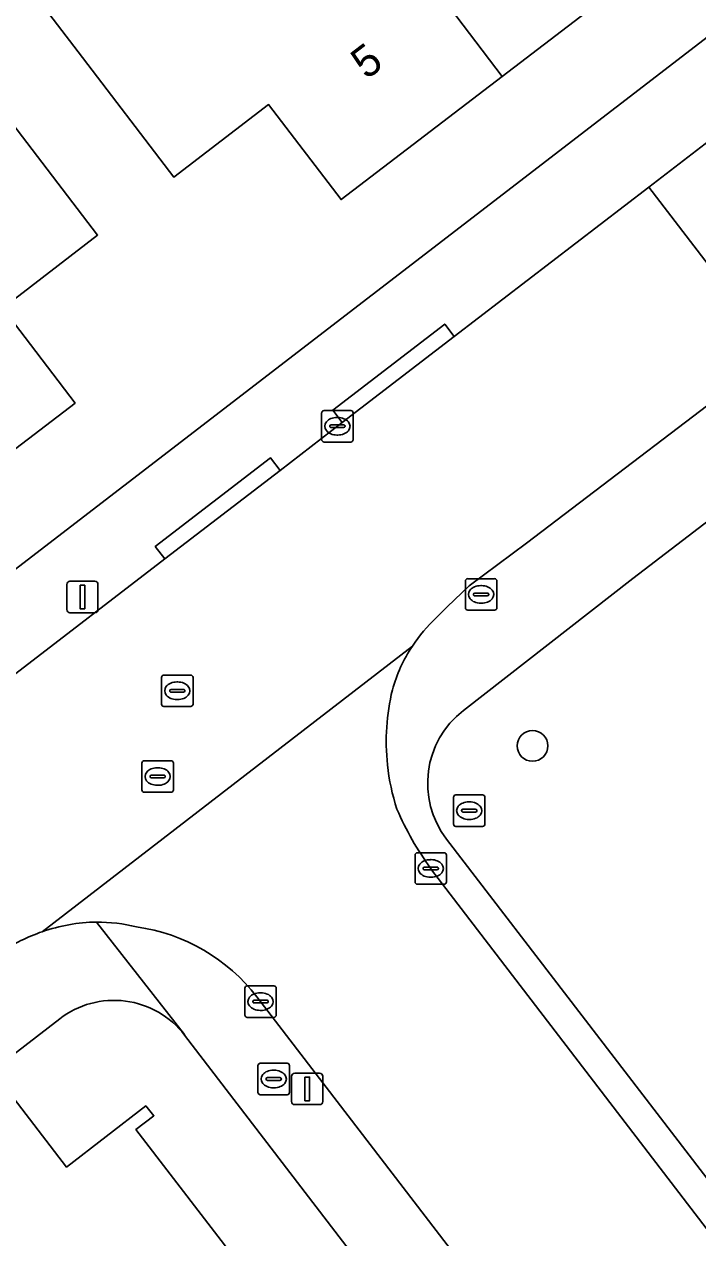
# Model space of a CAD drawing. Extents: x 159352 to 160617, y 385888 to 387323.
# Drawn here: x 160267.44 to 160288.86, y 386678.07 to 386716.63 of the extents above; entities that cross this region are included whole.
import ezdxf

# ---------------------------------------------------------------- set-up
doc = ezdxf.new("R2010")
doc.units = 0
for name, color, linetype in [('IMGEO_Boom', 7, 'Continuous'), ('IMGEO_Brandkraan', 7, 'Continuous'), ('IMGEO_Erf', 7, 'Continuous'), ('IMGEO_Groenvoorziening', 7, 'Continuous'), ('IMGEO_Kolk', 7, 'Continuous'), ('IMGEO_Lichtmast', 7, 'Continuous'), ('IMGEO_Pand', 7, 'Continuous'), ('IMGEO_Pand_nummerreeks', 7, 'Continuous'), ('IMGEO_Rijbaan_lokaal_open', 7, 'Continuous'), ('IMGEO_Rioolput', 7, 'Continuous'), ('IMGEO_Voetpad_open', 7, 'Continuous')]:
    doc.layers.add(name, color=color, linetype=linetype)

msp = doc.modelspace()

# ---------------------------------------------------------------- linework, layer by layer
at = {"layer": 'IMGEO_Boom'}
msp.add_circle((160283.603, 386693.701), 0.489, dxfattribs=at)
at = {"layer": 'IMGEO_Brandkraan'}
for p, q in [((160274.949, 386683.616), (160275.801, 386683.616)), ((160274.874, 386682.69), (160274.874, 386683.542)), ((160275.362, 386683.396), (160275.387, 386683.396)), ((160275.875, 386683.542), (160275.875, 386682.69)), ((160275.133, 386683.11), (160275.133, 386683.122)), ((160275.571, 386683.073), (160275.173, 386683.073)), ((160275.176, 386683.159), (160275.574, 386683.159)), ((160275.385, 386682.836), (160275.36, 386682.836)), ((160275.617, 386683.122), (160275.617, 386683.11)), ((160275.801, 386682.616), (160274.949, 386682.616))]:
    msp.add_line(p, q, dxfattribs=at)
for points in [[(160274.949, 386683.616), (160275.801, 386683.616)], [(160274.874, 386682.69), (160274.874, 386683.542)], [(160275.875, 386683.542), (160275.875, 386682.69)], [(160275.801, 386682.616), (160274.949, 386682.616)]]:
    msp.add_lwpolyline(points, dxfattribs=at)
for centre, radius, start, end in [((160274.951, 386683.54), 0.0765, 91.552, 178.448), ((160274.951, 386683.54), 0.0765, 91.552, 178.448), ((160275.799, 386683.54), 0.0765, 1.552, 88.448), ((160275.799, 386683.54), 0.0765, 1.552, 88.448), ((160275.173, 386683.119), 0.0403, 85.8775, 175.7526), ((160275.17, 386683.109), 0.0366, 178.938, 274.7102), ((160275.574, 386683.116), 0.043, 264.8664, 352.4533), ((160275.578, 386683.121), 0.0386, 1.7309, 96.639), ((160274.951, 386682.692), 0.0765, 181.552, 268.448), ((160274.951, 386682.692), 0.0765, 181.552, 268.448), ((160275.799, 386682.692), 0.0765, 271.552, 358.448), ((160275.799, 386682.692), 0.0765, 271.552, 358.448)]:
    msp.add_arc(centre, radius, start, end, dxfattribs=at)
for centre, major_axis, ratio, start_param, end_param in [((160275.361, 386683.116), (-0.387, 0.002), 0.722429, 4.712389, 7.853982), ((160275.386, 386683.116), (-0.39, 0.002), 0.717154, 1.570796, 4.712389)]:
    msp.add_ellipse(centre, major_axis=major_axis, ratio=ratio, start_param=start_param, end_param=end_param, dxfattribs=at)
at = {"layer": 'IMGEO_Erf'}
msp.add_lwpolyline([(160267.466, 386717.978), (160272.315, 386721.677), (160273.529, 386720.087), (160276.836, 386722.61), (160280.126, 386725.12), (160278.913, 386726.71), (160279.787, 386727.376), (160283.762, 386730.408), (160286.534, 386726.762), (160288.47, 386724.216), (160285.492, 386721.89), (160286.302, 386720.816), (160287.754, 386718.891), (160282.635, 386714.976), (160277.517, 386711.061), (160275.214, 386714.082), (160272.194, 386711.779), (160269.162, 386715.755)], close=True, dxfattribs=at)
for points in [[(160223.498, 386665.764), (160294.154, 386720.078)], [(160266.74, 386713.906), (160269.774, 386709.932), (160266.765, 386707.612), (160269.058, 386704.596), (160263.972, 386700.71)], [(160268.57, 386685.028), (160265.832, 386682.925), (160266.245, 386682.375), (160266.848, 386682.844), (160268.788, 386680.318), (160271.306, 386682.262), (160271.567, 386681.95), (160270.992, 386681.508), (160275.465, 386675.695), (160280.066, 386669.717), (160284.665, 386663.74), (160289.265, 386657.763), (160293.864, 386651.786), (160298.464, 386645.809), (160303.064, 386639.832), (160307.663, 386633.855), (160312.263, 386627.878)], [(160325.389, 386615.639), (160272.537, 386684.512)]]:
    msp.add_lwpolyline(points, dxfattribs=at)
msp.add_arc((160270.296, 386682.791), 2.825, 37.5167, 127.6612, dxfattribs=at)
at = {"layer": 'IMGEO_Groenvoorziening'}
msp.add_lwpolyline([(160280.871, 386690.739), (160289.49, 386679.514), (160293.349, 386682.206), (160297.633, 386685.195), (160290.722, 386694.196), (160297.025, 386699.009), (160295.77, 386700.653), (160293.249, 386703.956), (160286.791, 386699.024), (160281.408, 386694.831)], dxfattribs=at)
msp.add_arc((160283.186, 386692.516), 2.918, 127.5241, 217.5233, dxfattribs=at)
at = {"layer": 'IMGEO_Kolk'}
for p, q in [((160276.899, 386703.432), (160276.899, 386704.284)), ((160276.974, 386704.358), (160277.826, 386704.358)), ((160277.387, 386704.138), (160277.412, 386704.138)), ((160277.9, 386704.284), (160277.9, 386703.432)), ((160277.158, 386703.852), (160277.158, 386703.864)), ((160277.596, 386703.815), (160277.198, 386703.815)), ((160277.201, 386703.901), (160277.599, 386703.901)), ((160277.642, 386703.864), (160277.642, 386703.852)), ((160277.826, 386703.358), (160276.974, 386703.358)), ((160277.41, 386703.578), (160277.385, 386703.578)), ((160281.468, 386698.089), (160281.468, 386698.941)), ((160281.543, 386699.015), (160282.395, 386699.015)), ((160281.956, 386698.795), (160281.981, 386698.795)), ((160282.469, 386698.941), (160282.469, 386698.089)), ((160281.727, 386698.509), (160281.727, 386698.521)), ((160282.165, 386698.472), (160281.767, 386698.472)), ((160281.77, 386698.558), (160282.168, 386698.558)), ((160282.211, 386698.521), (160282.211, 386698.509)), ((160282.395, 386698.015), (160281.543, 386698.015)), ((160281.979, 386698.235), (160281.954, 386698.235)), ((160279.867, 386689.38), (160279.867, 386690.232)), ((160279.942, 386690.306), (160280.794, 386690.306)), ((160280.868, 386690.232), (160280.868, 386689.38)), ((160280.126, 386689.8), (160280.126, 386689.812)), ((160280.169, 386689.849), (160280.567, 386689.849)), ((160280.355, 386690.086), (160280.38, 386690.086)), ((160280.61, 386689.812), (160280.61, 386689.8)), ((160280.564, 386689.763), (160280.166, 386689.763)), ((160280.378, 386689.526), (160280.353, 386689.526)), ((160280.794, 386689.306), (160279.942, 386689.306)), ((160274.455, 386685.149), (160274.455, 386686.001)), ((160274.53, 386686.075), (160275.382, 386686.075)), ((160275.456, 386686.001), (160275.456, 386685.149)), ((160274.714, 386685.569), (160274.714, 386685.581)), ((160275.152, 386685.532), (160274.754, 386685.532)), ((160274.757, 386685.618), (160275.155, 386685.618)), ((160274.943, 386685.855), (160274.968, 386685.855)), ((160275.198, 386685.581), (160275.198, 386685.569)), ((160274.966, 386685.295), (160274.941, 386685.295)), ((160275.382, 386685.075), (160274.53, 386685.075))]:
    msp.add_line(p, q, dxfattribs=at)
for points in [[(160276.899, 386703.432), (160276.899, 386704.284)], [(160276.974, 386704.358), (160277.826, 386704.358)], [(160277.9, 386704.284), (160277.9, 386703.432)], [(160277.826, 386703.358), (160276.974, 386703.358)], [(160281.468, 386698.089), (160281.468, 386698.941)], [(160281.543, 386699.015), (160282.395, 386699.015)], [(160282.469, 386698.941), (160282.469, 386698.089)], [(160282.395, 386698.015), (160281.543, 386698.015)], [(160279.867, 386689.38), (160279.867, 386690.232)], [(160279.942, 386690.306), (160280.794, 386690.306)], [(160280.868, 386690.232), (160280.868, 386689.38)], [(160280.794, 386689.306), (160279.942, 386689.306)], [(160274.455, 386685.149), (160274.455, 386686.001)], [(160274.53, 386686.075), (160275.382, 386686.075)], [(160275.456, 386686.001), (160275.456, 386685.149)], [(160275.382, 386685.075), (160274.53, 386685.075)]]:
    msp.add_lwpolyline(points, dxfattribs=at)
for centre, radius, start, end in [((160276.976, 386704.282), 0.0765, 91.552, 178.448), ((160276.976, 386704.282), 0.0765, 91.552, 178.448), ((160277.824, 386704.282), 0.0765, 1.552, 88.448), ((160277.824, 386704.282), 0.0765, 1.552, 88.448), ((160277.198, 386703.861), 0.0403, 85.8775, 175.7526), ((160277.195, 386703.851), 0.0366, 178.938, 274.7102), ((160277.599, 386703.858), 0.043, 264.8664, 352.4533), ((160277.603, 386703.863), 0.0386, 1.7309, 96.639), ((160276.976, 386703.434), 0.0765, 181.552, 268.448), ((160276.976, 386703.434), 0.0765, 181.552, 268.448), ((160277.824, 386703.434), 0.0765, 271.552, 358.448), ((160277.824, 386703.434), 0.0765, 271.552, 358.448), ((160281.545, 386698.939), 0.0765, 91.552, 178.448), ((160281.545, 386698.939), 0.0765, 91.552, 178.448), ((160282.393, 386698.939), 0.0765, 1.552, 88.448), ((160282.393, 386698.939), 0.0765, 1.552, 88.448), ((160281.767, 386698.518), 0.0403, 85.8775, 175.7526), ((160281.764, 386698.508), 0.0366, 178.938, 274.7102), ((160282.168, 386698.515), 0.043, 264.8664, 352.4533), ((160282.172, 386698.52), 0.0386, 1.7309, 96.639), ((160281.545, 386698.091), 0.0765, 181.552, 268.448), ((160281.545, 386698.091), 0.0765, 181.552, 268.448), ((160282.393, 386698.091), 0.0765, 271.552, 358.448), ((160282.393, 386698.091), 0.0765, 271.552, 358.448), ((160279.944, 386690.23), 0.0765, 91.552, 178.448), ((160279.944, 386690.23), 0.0765, 91.552, 178.448), ((160280.792, 386690.23), 0.0765, 1.552, 88.448), ((160280.792, 386690.23), 0.0765, 1.552, 88.448), ((160280.166, 386689.809), 0.0403, 85.8775, 175.7526), ((160280.163, 386689.799), 0.0366, 178.938, 274.7102), ((160280.567, 386689.806), 0.043, 264.8664, 352.4533), ((160280.571, 386689.811), 0.0386, 1.7309, 96.639), ((160279.944, 386689.382), 0.0765, 181.552, 268.448), ((160279.944, 386689.382), 0.0765, 181.552, 268.448), ((160280.792, 386689.382), 0.0765, 271.552, 358.448), ((160280.792, 386689.382), 0.0765, 271.552, 358.448), ((160274.532, 386685.999), 0.0765, 91.552, 178.448), ((160274.532, 386685.999), 0.0765, 91.552, 178.448), ((160275.38, 386685.999), 0.0765, 1.552, 88.448), ((160275.38, 386685.999), 0.0765, 1.552, 88.448), ((160274.754, 386685.578), 0.0403, 85.8775, 175.7526), ((160274.751, 386685.568), 0.0366, 178.938, 274.7102), ((160275.155, 386685.575), 0.043, 264.8664, 352.4533), ((160275.159, 386685.58), 0.0386, 1.7309, 96.639), ((160274.532, 386685.151), 0.0765, 181.552, 268.448), ((160274.532, 386685.151), 0.0765, 181.552, 268.448), ((160275.38, 386685.151), 0.0765, 271.552, 358.448), ((160275.38, 386685.151), 0.0765, 271.552, 358.448)]:
    msp.add_arc(centre, radius, start, end, dxfattribs=at)
for centre, major_axis, ratio, start_param, end_param in [((160277.386, 386703.858), (-0.387, 0.002), 0.722429, 4.712389, 7.853982), ((160277.411, 386703.858), (-0.39, 0.002), 0.717154, 1.570796, 4.712389), ((160281.955, 386698.515), (-0.387, 0.002), 0.722429, 4.712389, 7.853982), ((160281.98, 386698.515), (-0.39, 0.002), 0.717154, 1.570796, 4.712389), ((160280.354, 386689.806), (-0.387, 0.002), 0.722429, 4.712389, 7.853982), ((160280.379, 386689.806), (-0.39, 0.002), 0.717154, 1.570796, 4.712389), ((160274.942, 386685.575), (-0.387, 0.002), 0.722429, 4.712389, 7.853982), ((160274.967, 386685.575), (-0.39, 0.002), 0.717154, 1.570796, 4.712389)]:
    msp.add_ellipse(centre, major_axis=major_axis, ratio=ratio, start_param=start_param, end_param=end_param, dxfattribs=at)
at = {"layer": 'IMGEO_Lichtmast'}
for p, q in [((160268.796, 386698.032), (160268.796, 386698.832)), ((160268.796, 386698.832), (160268.796, 386698.032)), ((160268.896, 386698.932), (160269.686, 386698.932)), ((160269.686, 386698.932), (160268.896, 386698.932)), ((160269.786, 386698.832), (160269.786, 386698.032)), ((160269.786, 386698.032), (160269.786, 386698.832)), ((160269.686, 386697.932), (160268.896, 386697.932)), ((160268.896, 386697.932), (160269.686, 386697.932)), ((160276.044, 386683.302), (160276.834, 386683.302)), ((160276.834, 386683.302), (160276.044, 386683.302)), ((160275.944, 386682.402), (160275.944, 386683.202)), ((160275.944, 386683.202), (160275.944, 386682.402)), ((160276.934, 386683.202), (160276.934, 386682.402)), ((160276.934, 386682.402), (160276.934, 386683.202)), ((160276.834, 386682.302), (160276.044, 386682.302)), ((160276.044, 386682.302), (160276.834, 386682.302))]:
    msp.add_line(p, q, dxfattribs=at)
for points in [[(160269.216, 386698.807), (160269.366, 386698.807), (160269.366, 386698.057), (160269.216, 386698.057), (160269.216, 386698.807)], [(160276.364, 386683.177), (160276.514, 386683.177), (160276.514, 386682.427), (160276.364, 386682.427), (160276.364, 386683.177)]]:
    msp.add_lwpolyline(points, dxfattribs=at)
for centre, start, end in [((160268.896, 386698.832), 90, 180), ((160268.896, 386698.832), 90, 180), ((160269.686, 386698.832), 0, 90), ((160269.686, 386698.832), 360, 90), ((160268.896, 386698.032), 180, 270), ((160268.896, 386698.032), 180, 270), ((160269.686, 386698.032), 270, 0), ((160269.686, 386698.032), 270, 0), ((160276.044, 386683.202), 90, 180), ((160276.044, 386683.202), 90, 180), ((160276.834, 386683.202), 0, 90), ((160276.834, 386683.202), 360, 90), ((160276.044, 386682.402), 180, 270), ((160276.044, 386682.402), 180, 270), ((160276.834, 386682.402), 270, 0), ((160276.834, 386682.402), 270, 0)]:
    msp.add_arc(centre, 0.1, start, end, dxfattribs=at)
at = {"layer": 'IMGEO_Pand'}
for points in [[(160282.635, 386714.976), (160287.754, 386718.891), (160286.302, 386720.816), (160285.492, 386721.89), (160288.47, 386724.216), (160286.534, 386726.762), (160283.762, 386730.408), (160279.787, 386727.376), (160278.913, 386726.71), (160280.126, 386725.12), (160276.836, 386722.61)], [(160276.836, 386722.61), (160273.529, 386720.087), (160272.315, 386721.677), (160267.466, 386717.978), (160269.162, 386715.755), (160272.194, 386711.779), (160275.214, 386714.082), (160277.517, 386711.061), (160282.635, 386714.976)], [(160263.972, 386700.71), (160269.058, 386704.596), (160266.765, 386707.612), (160269.774, 386709.932), (160266.74, 386713.906), (160265.05, 386716.118), (160260.212, 386712.424), (160261.423, 386710.837), (160258.138, 386708.329)], [(160261.562, 386679.628), (160261.968, 386679.103), (160261.367, 386678.631), (160261.823, 386678.012), (160260.568, 386677.033), (160262.051, 386675.133), (160261.878, 386674.998), (160262.045, 386674.786), (160262.219, 386674.922), (160263.444, 386673.354), (160266.474, 386673.334), (160267.041, 386672.597), (160268.677, 386670.471), (160275.465, 386675.695), (160270.992, 386681.508), (160271.567, 386681.95), (160271.306, 386682.262), (160268.788, 386680.318), (160266.848, 386682.844), (160266.245, 386682.375), (160265.832, 386682.925)]]:
    msp.add_lwpolyline(points, close=True, dxfattribs=at)
at = {"layer": 'IMGEO_Rijbaan_lokaal_open'}
msp.add_lwpolyline([(160289.646, 386713.262), (160287.297, 386711.458), (160291.346, 386706.177), (160293.714, 386707.979)], close=True, dxfattribs=at)
for points in [[(160280.543, 386697.772), (160280.89, 386698.116), (160281.589, 386698.786), (160283.414, 386700.139), (160291.346, 386706.177), (160287.297, 386711.458), (160281.114, 386706.709), (160277.555, 386703.976), (160275.578, 386702.457), (160271.911, 386699.641), (160262.429, 386692.36), (160258.939, 386689.681), (160256.875, 386688.096), (160253.899, 386685.813), (160252.075, 386684.413), (160249.061, 386682.099), (160246.721, 386680.302), (160243.984, 386678.201), (160225.281, 386663.845)], [(160268.012, 386687.797), (160279.783, 386696.874)], [(160279.783, 386696.874), (160268.012, 386687.797)], [(160274.842, 386685.724), (160287.398, 386669.368), (160292.842, 386673.522), (160280.364, 386689.808)]]:
    msp.add_lwpolyline(points, dxfattribs=at)
for centre, radius, start, end in [((160283.873, 386694.183), 4.895, 132.8567, 146.6592), ((160283.925, 386694.142), 4.962, 146.5929, 164.3583), ((160286.067, 386693.829), 7.114, 166.5776, 185.871), ((160285.956, 386693.851), 7.007, 186.1461, 197.9825), ((160288.234, 386695.541), 9.736, 203.3115, 216.0732), ((160269.85, 386682.468), 5.637, 91.129, 109.0307), ((160269.723, 386682.64), 5.464, 76.3191, 89.829), ((160270.219, 386682.176), 5.828, 37.5056, 82.1473), ((160269.858, 386682.466), 5.641, 109.0968, 123.9278)]:
    msp.add_arc(centre, radius, start, end, dxfattribs=at)
at = {"layer": 'IMGEO_Rioolput'}
for p, q in [((160271.883, 386695.953), (160272.735, 386695.953)), ((160271.808, 386695.027), (160271.808, 386695.879)), ((160272.296, 386695.733), (160272.321, 386695.733)), ((160272.809, 386695.879), (160272.809, 386695.027)), ((160272.067, 386695.447), (160272.067, 386695.459)), ((160272.505, 386695.41), (160272.107, 386695.41)), ((160272.11, 386695.496), (160272.508, 386695.496)), ((160272.319, 386695.173), (160272.294, 386695.173)), ((160272.551, 386695.459), (160272.551, 386695.447)), ((160272.735, 386694.953), (160271.883, 386694.953)), ((160271.184, 386692.302), (160271.184, 386693.154)), ((160271.259, 386693.228), (160272.111, 386693.228)), ((160271.672, 386693.008), (160271.697, 386693.008)), ((160272.185, 386693.154), (160272.185, 386692.302)), ((160271.443, 386692.722), (160271.443, 386692.734)), ((160271.881, 386692.685), (160271.483, 386692.685)), ((160271.486, 386692.771), (160271.884, 386692.771)), ((160271.927, 386692.734), (160271.927, 386692.722)), ((160272.111, 386692.228), (160271.259, 386692.228)), ((160271.695, 386692.448), (160271.67, 386692.448)), ((160281.165, 386692.143), (160282.017, 386692.143)), ((160281.09, 386691.217), (160281.09, 386692.069)), ((160281.578, 386691.923), (160281.603, 386691.923)), ((160282.091, 386692.069), (160282.091, 386691.217)), ((160281.349, 386691.637), (160281.349, 386691.649)), ((160281.787, 386691.6), (160281.389, 386691.6)), ((160281.392, 386691.686), (160281.79, 386691.686)), ((160281.601, 386691.363), (160281.576, 386691.363)), ((160281.833, 386691.649), (160281.833, 386691.637)), ((160282.017, 386691.143), (160281.165, 386691.143))]:
    msp.add_line(p, q, dxfattribs=at)
for points in [[(160271.883, 386695.953), (160272.735, 386695.953)], [(160271.808, 386695.027), (160271.808, 386695.879)], [(160272.809, 386695.879), (160272.809, 386695.027)], [(160272.735, 386694.953), (160271.883, 386694.953)], [(160271.184, 386692.302), (160271.184, 386693.154)], [(160271.259, 386693.228), (160272.111, 386693.228)], [(160272.185, 386693.154), (160272.185, 386692.302)], [(160272.111, 386692.228), (160271.259, 386692.228)], [(160281.165, 386692.143), (160282.017, 386692.143)], [(160281.09, 386691.217), (160281.09, 386692.069)], [(160282.091, 386692.069), (160282.091, 386691.217)], [(160282.017, 386691.143), (160281.165, 386691.143)]]:
    msp.add_lwpolyline(points, dxfattribs=at)
for centre, radius, start, end in [((160271.885, 386695.877), 0.0765, 91.552, 178.448), ((160271.885, 386695.877), 0.0765, 91.552, 178.448), ((160272.733, 386695.877), 0.0765, 1.552, 88.448), ((160272.733, 386695.877), 0.0765, 1.552, 88.448), ((160272.107, 386695.456), 0.0403, 85.8775, 175.7526), ((160272.104, 386695.446), 0.0366, 178.938, 274.7102), ((160272.508, 386695.453), 0.043, 264.8664, 352.4533), ((160272.512, 386695.458), 0.0386, 1.7309, 96.639), ((160271.885, 386695.029), 0.0765, 181.552, 268.448), ((160271.885, 386695.029), 0.0765, 181.552, 268.448), ((160272.733, 386695.029), 0.0765, 271.552, 358.448), ((160272.733, 386695.029), 0.0765, 271.552, 358.448), ((160271.261, 386693.152), 0.0765, 91.552, 178.448), ((160271.261, 386693.152), 0.0765, 91.552, 178.448), ((160272.109, 386693.152), 0.0765, 1.552, 88.448), ((160272.109, 386693.152), 0.0765, 1.552, 88.448), ((160271.483, 386692.731), 0.0403, 85.8775, 175.7526), ((160271.48, 386692.721), 0.0366, 178.938, 274.7102), ((160271.884, 386692.728), 0.043, 264.8664, 352.4533), ((160271.888, 386692.733), 0.0386, 1.7309, 96.639), ((160271.261, 386692.304), 0.0765, 181.552, 268.448), ((160271.261, 386692.304), 0.0765, 181.552, 268.448), ((160272.109, 386692.304), 0.0765, 271.552, 358.448), ((160272.109, 386692.304), 0.0765, 271.552, 358.448), ((160281.167, 386692.067), 0.0765, 91.552, 178.448), ((160281.167, 386692.067), 0.0765, 91.552, 178.448), ((160282.015, 386692.067), 0.0765, 1.552, 88.448), ((160282.015, 386692.067), 0.0765, 1.552, 88.448), ((160281.389, 386691.646), 0.0403, 85.8775, 175.7526), ((160281.386, 386691.636), 0.0366, 178.938, 274.7102), ((160281.79, 386691.643), 0.043, 264.8664, 352.4533), ((160281.794, 386691.648), 0.0386, 1.7309, 96.639), ((160281.167, 386691.219), 0.0765, 181.552, 268.448), ((160281.167, 386691.219), 0.0765, 181.552, 268.448), ((160282.015, 386691.219), 0.0765, 271.552, 358.448), ((160282.015, 386691.219), 0.0765, 271.552, 358.448)]:
    msp.add_arc(centre, radius, start, end, dxfattribs=at)
for centre, major_axis, ratio, start_param, end_param in [((160272.295, 386695.453), (-0.387, 0.002), 0.722429, 4.712389, 7.853982), ((160272.32, 386695.453), (-0.39, 0.002), 0.717154, 1.570796, 4.712389), ((160271.671, 386692.728), (-0.387, 0.002), 0.722429, 4.712389, 7.853982), ((160271.696, 386692.728), (-0.39, 0.002), 0.717154, 1.570796, 4.712389), ((160281.577, 386691.643), (-0.387, 0.002), 0.722429, 4.712389, 7.853982), ((160281.602, 386691.643), (-0.39, 0.002), 0.717154, 1.570796, 4.712389)]:
    msp.add_ellipse(centre, major_axis=major_axis, ratio=ratio, start_param=start_param, end_param=end_param, dxfattribs=at)
at = {"layer": 'IMGEO_Voetpad_open'}
for points in [[(160262.429, 386692.36), (160271.911, 386699.641), (160271.607, 386700.037), (160275.274, 386702.853), (160275.578, 386702.457), (160277.555, 386703.976), (160277.251, 386704.372), (160280.81, 386707.106), (160281.114, 386706.709), (160287.297, 386711.458), (160289.646, 386713.262), (160291.119, 386714.394), (160290.815, 386714.79), (160294.384, 386717.531), (160294.688, 386717.135), (160297.577, 386719.354), (160296.032, 386721.52), (160294.154, 386720.078), (160223.498, 386665.764)], [(160303.36, 386715.318), (160294.221, 386708.365), (160293.714, 386707.979), (160291.346, 386706.177), (160283.414, 386700.139), (160281.589, 386698.786), (160280.89, 386698.116), (160280.543, 386697.772)], [(160281.408, 386694.831), (160286.791, 386699.024), (160293.249, 386703.956)], [(160325.711, 386632.275), (160325.017, 386633.189), (160316.586, 386644.297), (160315.544, 386645.669), (160302.826, 386662.19), (160301.781, 386663.547), (160293.804, 386673.91), (160290.51, 386678.189), (160289.49, 386679.514), (160280.871, 386690.739)], [(160280.364, 386689.808), (160292.842, 386673.522), (160294.587, 386671.245), (160301.075, 386662.777), (160324.964, 386631.67)], [(160269.739, 386688.104), (160272.539, 386684.535), (160272.537, 386684.512), (160325.389, 386615.639), (160327.134, 386613.365), (160368.75, 386559.092), (160369.691, 386557.865), (160391.66, 386529.214)], [(160272.537, 386684.512), (160272.539, 386684.535), (160269.739, 386688.104)], [(160393.443, 386531.282), (160376.798, 386552.912), (160375.061, 386555.169), (160373.807, 386556.798), (160373.36, 386556.459), (160367.525, 386564.143), (160367.923, 386564.445), (160362.478, 386571.52), (160342.793, 386597.184), (160341.052, 386599.452), (160338.335, 386602.995), (160331.331, 386612.143), (160330.935, 386611.84), (160328.677, 386614.789), (160329.073, 386615.092), (160327.6, 386617.016), (160327.204, 386616.713), (160325.207, 386619.321), (160325.603, 386619.624), (160319.91, 386627.059), (160297.299, 386656.471), (160289.146, 386667.091), (160287.398, 386669.368), (160274.842, 386685.724)], [(160251.015, 386671.52), (160252.236, 386672.456), (160259.703, 386678.177), (160261.562, 386679.628), (160265.832, 386682.925), (160268.57, 386685.028)]]:
    msp.add_lwpolyline(points, dxfattribs=at)
for points in [[(160277.555, 386703.976), (160281.114, 386706.709), (160280.81, 386707.106), (160277.251, 386704.372)], [(160275.578, 386702.457), (160275.274, 386702.853), (160271.607, 386700.037), (160271.911, 386699.641)]]:
    msp.add_lwpolyline(points, close=True, dxfattribs=at)
for centre, radius, start, end in [((160283.873, 386694.183), 4.895, 132.8567, 146.6592), ((160283.925, 386694.142), 4.962, 146.5929, 164.3583), ((160286.067, 386693.829), 7.114, 166.5776, 185.871), ((160283.186, 386692.516), 2.918, 127.5241, 217.5233), ((160285.956, 386693.851), 7.007, 186.1461, 197.9825), ((160288.234, 386695.541), 9.736, 203.3115, 216.0732), ((160269.85, 386682.468), 5.637, 91.129, 109.0307), ((160269.723, 386682.64), 5.464, 76.3191, 89.829), ((160270.219, 386682.176), 5.828, 37.5056, 82.1473), ((160269.858, 386682.466), 5.641, 109.0968, 123.9278), ((160270.296, 386682.791), 2.825, 37.5167, 127.6612)]:
    msp.add_arc(centre, radius, start, end, dxfattribs=at)

# ---------------------------------------------------------------- texts
at = {"layer": 'IMGEO_Pand_nummerreeks'}
msp.add_text('5', height=1, rotation=37.4114, dxfattribs=at).set_placement((160278.327, 386714.853))

doc.saveas('drawing.dxf')
